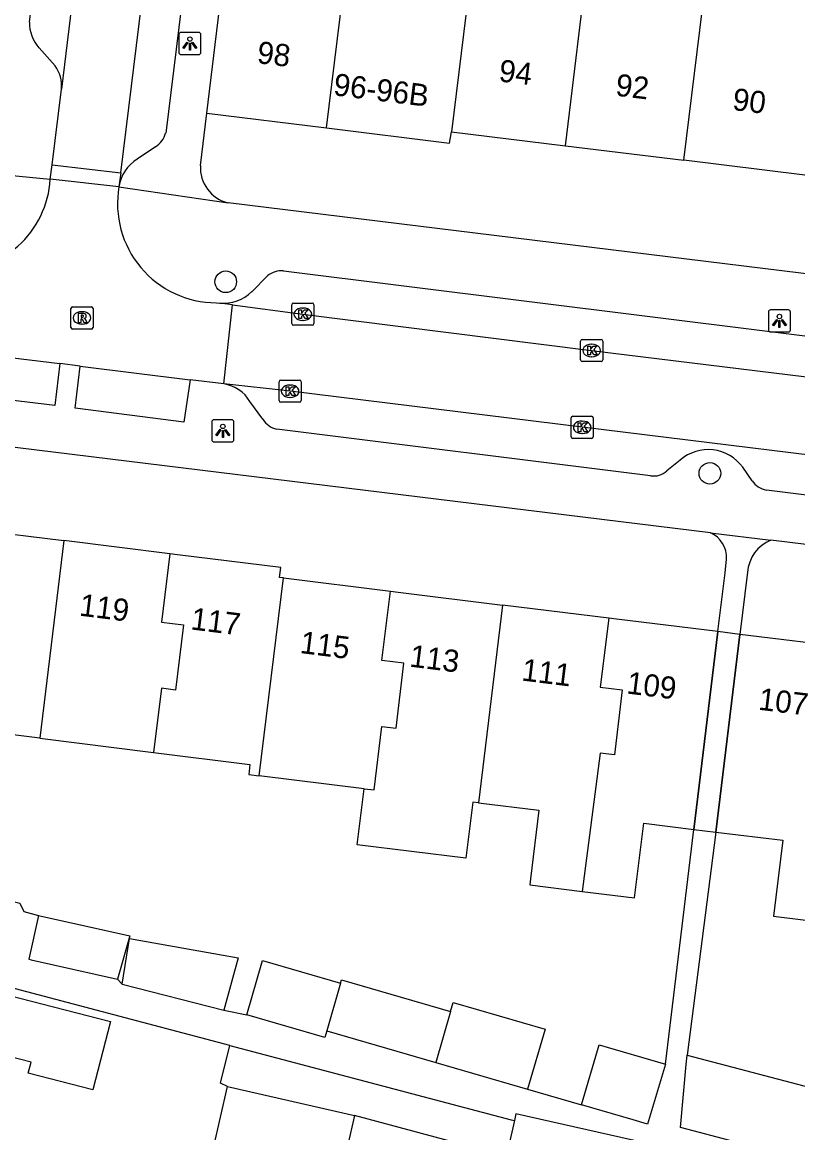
# Model space of a CAD drawing. Extents: x 158087 to 159494, y 382905 to 383981.
# Drawn here: x 158243.9 to 158278.9, y 383245 to 383295.1 of the extents above; entities that cross this region are included whole.
import ezdxf

# ---------------------------------------------------------------- set-up
doc = ezdxf.new("R2010")
doc.units = 0
for name, color, linetype in [('IMGEO_Boom', 7, 'Continuous'), ('IMGEO_Kolk', 7, 'Continuous'), ('IMGEO_Lichtpunt', 7, 'Continuous'), ('IMGEO_Pand', 7, 'Continuous'), ('IMGEO_Pand_nummerreeks', 7, 'Continuous'), ('IMGEO_Pand_overbouw', 7, 'Continuous'), ('IMGEO_Rijbaan_lokaal_open', 7, 'Continuous'), ('IMGEO_Rioolput', 7, 'Continuous'), ('IMGEO_Voetpad_open', 7, 'Continuous')]:
    doc.layers.add(name, color=color, linetype=linetype)

msp = doc.modelspace()

# ---------------------------------------------------------------- linework, layer by layer
at = {"layer": 'IMGEO_Boom'}
for centre in [(158253.078, 383283.407), (158274.958, 383274.752)]:
    msp.add_circle(centre, 0.489, dxfattribs=at)
at = {"layer": 'IMGEO_Kolk'}
for p, q in [((158256.063, 383281.516), (158256.063, 383282.368)), ((158256.138, 383282.442), (158256.99, 383282.442)), ((158257.064, 383282.368), (158257.064, 383281.516)), ((158256.551, 383282.222), (158256.576, 383282.222)), ((158256.99, 383281.442), (158256.138, 383281.442)), ((158256.574, 383281.662), (158256.549, 383281.662)), ((158269.115, 383279.875), (158269.115, 383280.727)), ((158269.19, 383280.801), (158270.042, 383280.801)), ((158269.603, 383280.581), (158269.628, 383280.581)), ((158270.116, 383280.727), (158270.116, 383279.875)), ((158269.626, 383280.021), (158269.601, 383280.021)), ((158270.042, 383279.801), (158269.19, 383279.801)), ((158255.487, 383278.036), (158255.487, 383278.888)), ((158255.562, 383278.962), (158256.414, 383278.962)), ((158256.488, 383278.888), (158256.488, 383278.036)), ((158255.975, 383278.742), (158256, 383278.742)), ((158256.414, 383277.962), (158255.562, 383277.962)), ((158255.998, 383278.182), (158255.973, 383278.182)), ((158268.687, 383276.405), (158268.687, 383277.257)), ((158268.762, 383277.331), (158269.614, 383277.331)), ((158269.175, 383277.111), (158269.2, 383277.111)), ((158269.688, 383277.257), (158269.688, 383276.405)), ((158269.198, 383276.551), (158269.173, 383276.551)), ((158269.614, 383276.331), (158268.762, 383276.331))]:
    msp.add_line(p, q, dxfattribs=at)
for points in [[(158256.063, 383281.516), (158256.063, 383282.368)], [(158256.138, 383282.442), (158256.99, 383282.442)], [(158257.064, 383282.368), (158257.064, 383281.516)], [(158256.384, 383282.142), (158256.507, 383282.142), (158256.507, 383281.991), (158256.637, 383282.142), (158256.801, 383282.142), (158256.655, 383281.991), (158256.808, 383281.742), (158256.656, 383281.742), (158256.571, 383281.906), (158256.507, 383281.839), (158256.507, 383281.742), (158256.384, 383281.742), (158256.384, 383282.142)], [(158256.99, 383281.442), (158256.138, 383281.442)], [(158269.115, 383279.875), (158269.115, 383280.727)], [(158269.19, 383280.801), (158270.042, 383280.801)], [(158269.436, 383280.501), (158269.559, 383280.501), (158269.559, 383280.35), (158269.689, 383280.501), (158269.853, 383280.501), (158269.707, 383280.35), (158269.86, 383280.101), (158269.708, 383280.101), (158269.623, 383280.265), (158269.559, 383280.198), (158269.559, 383280.101), (158269.436, 383280.101), (158269.436, 383280.501)], [(158270.116, 383280.727), (158270.116, 383279.875)], [(158270.042, 383279.801), (158269.19, 383279.801)], [(158255.487, 383278.036), (158255.487, 383278.888)], [(158255.562, 383278.962), (158256.414, 383278.962)], [(158256.488, 383278.888), (158256.488, 383278.036)], [(158255.808, 383278.662), (158255.931, 383278.662), (158255.931, 383278.511), (158256.061, 383278.662), (158256.225, 383278.662), (158256.079, 383278.511), (158256.232, 383278.262), (158256.08, 383278.262), (158255.995, 383278.426), (158255.931, 383278.359), (158255.931, 383278.262), (158255.808, 383278.262), (158255.808, 383278.662)], [(158256.414, 383277.962), (158255.562, 383277.962)], [(158268.687, 383276.405), (158268.687, 383277.257)], [(158268.762, 383277.331), (158269.614, 383277.331)], [(158269.008, 383277.031), (158269.131, 383277.031), (158269.131, 383276.88), (158269.261, 383277.031), (158269.425, 383277.031), (158269.279, 383276.88), (158269.432, 383276.631), (158269.28, 383276.631), (158269.195, 383276.795), (158269.131, 383276.728), (158269.131, 383276.631), (158269.008, 383276.631), (158269.008, 383277.031)], [(158269.688, 383277.257), (158269.688, 383276.405)], [(158269.614, 383276.331), (158268.762, 383276.331)]]:
    msp.add_lwpolyline(points, dxfattribs=at)
for centre, start, end in [((158256.14, 383282.366), 91.552, 178.448), ((158256.14, 383282.366), 91.552, 178.448), ((158256.988, 383282.366), 1.552, 88.448), ((158256.988, 383282.366), 1.552, 88.448), ((158256.14, 383281.518), 181.552, 268.448), ((158256.14, 383281.518), 181.552, 268.448), ((158256.988, 383281.518), 271.552, 358.448), ((158256.988, 383281.518), 271.552, 358.448), ((158269.192, 383280.725), 91.552, 178.448), ((158269.192, 383280.725), 91.552, 178.448), ((158270.04, 383280.725), 1.552, 88.448), ((158270.04, 383280.725), 1.552, 88.448), ((158269.192, 383279.877), 181.552, 268.448), ((158269.192, 383279.877), 181.552, 268.448), ((158270.04, 383279.877), 271.552, 358.448), ((158270.04, 383279.877), 271.552, 358.448), ((158255.564, 383278.886), 91.552, 178.448), ((158255.564, 383278.886), 91.552, 178.448), ((158256.412, 383278.886), 1.552, 88.448), ((158256.412, 383278.886), 1.552, 88.448), ((158255.564, 383278.038), 181.552, 268.448), ((158255.564, 383278.038), 181.552, 268.448), ((158256.412, 383278.038), 271.552, 358.448), ((158256.412, 383278.038), 271.552, 358.448), ((158268.764, 383277.255), 91.552, 178.448), ((158268.764, 383277.255), 91.552, 178.448), ((158269.612, 383277.255), 1.552, 88.448), ((158269.612, 383277.255), 1.552, 88.448), ((158268.764, 383276.407), 181.552, 268.448), ((158268.764, 383276.407), 181.552, 268.448), ((158269.612, 383276.407), 271.552, 358.448), ((158269.612, 383276.407), 271.552, 358.448)]:
    msp.add_arc(centre, 0.0765, start, end, dxfattribs=at)
for centre, major_axis, ratio, start_param, end_param in [((158256.55, 383281.942), (-0.387, 0.002), 0.722429, 4.712389, 7.853982), ((158256.575, 383281.942), (-0.39, 0.002), 0.717154, 1.570796, 4.712389), ((158269.602, 383280.301), (-0.387, 0.002), 0.722429, 4.712389, 7.853982), ((158269.627, 383280.301), (-0.39, 0.002), 0.717154, 1.570796, 4.712389), ((158255.974, 383278.462), (-0.387, 0.002), 0.722429, 4.712389, 7.853982), ((158255.999, 383278.462), (-0.39, 0.002), 0.717154, 1.570796, 4.712389), ((158269.174, 383276.831), (-0.387, 0.002), 0.722429, 4.712389, 7.853982), ((158269.199, 383276.831), (-0.39, 0.002), 0.717154, 1.570796, 4.712389)]:
    msp.add_ellipse(centre, major_axis=major_axis, ratio=ratio, start_param=start_param, end_param=end_param, dxfattribs=at)
at = {"layer": 'IMGEO_Lichtpunt'}
for p, q in [((158250.959, 383294.576), (158250.959, 383293.769)), ((158250.959, 383294.576), (158250.959, 383293.769)), ((158251.861, 383294.671), (158251.053, 383294.671)), ((158251.861, 383294.671), (158251.053, 383294.671)), ((158251.955, 383293.769), (158251.955, 383294.576)), ((158251.955, 383293.769), (158251.955, 383294.576)), ((158251.053, 383293.675), (158251.861, 383293.675)), ((158251.053, 383293.675), (158251.861, 383293.675)), ((158277.602, 383282.04), (158277.602, 383281.233)), ((158277.602, 383282.04), (158277.602, 383281.233)), ((158278.504, 383282.135), (158277.696, 383282.135)), ((158278.504, 383282.135), (158277.696, 383282.135)), ((158278.598, 383281.233), (158278.598, 383282.04)), ((158278.598, 383281.233), (158278.598, 383282.04)), ((158277.696, 383281.139), (158278.504, 383281.139)), ((158277.696, 383281.139), (158278.504, 383281.139)), ((158252.449, 383277.076), (158252.449, 383276.269)), ((158252.449, 383277.076), (158252.449, 383276.269)), ((158253.351, 383277.171), (158252.543, 383277.171)), ((158253.351, 383277.171), (158252.543, 383277.171)), ((158253.445, 383276.269), (158253.445, 383277.076)), ((158253.445, 383276.269), (158253.445, 383277.076)), ((158252.543, 383276.175), (158253.351, 383276.175)), ((158252.543, 383276.175), (158253.351, 383276.175))]:
    msp.add_line(p, q, dxfattribs=at)
for points in [[(158251.333, 383294.24), (158251.372, 383294.212), (158251.184, 383293.95), (158251.146, 383293.977), (158251.333, 383294.24)], [(158251.435, 383294.192), (158251.482, 383294.192), (158251.482, 383293.87), (158251.435, 383293.87), (158251.435, 383294.192)], [(158251.545, 383294.212), (158251.583, 383294.239), (158251.77, 383293.977), (158251.731, 383293.949), (158251.545, 383294.212)], [(158277.976, 383281.704), (158278.015, 383281.676), (158277.827, 383281.414), (158277.789, 383281.441), (158277.976, 383281.704)], [(158278.078, 383281.656), (158278.125, 383281.656), (158278.125, 383281.334), (158278.078, 383281.334), (158278.078, 383281.656)], [(158278.188, 383281.676), (158278.226, 383281.703), (158278.413, 383281.441), (158278.374, 383281.413), (158278.188, 383281.676)], [(158252.823, 383276.74), (158252.862, 383276.712), (158252.674, 383276.45), (158252.636, 383276.477), (158252.823, 383276.74)], [(158252.925, 383276.692), (158252.972, 383276.692), (158252.972, 383276.37), (158252.925, 383276.37), (158252.925, 383276.692)], [(158253.035, 383276.712), (158253.073, 383276.739), (158253.26, 383276.477), (158253.221, 383276.449), (158253.035, 383276.712)]]:
    msp.add_lwpolyline(points, dxfattribs=at)
for centre in [(158251.458, 383294.374), (158278.101, 383281.838), (158252.948, 383276.874)]:
    msp.add_circle(centre, 0.0994, dxfattribs=at)
for centre, start, end in [((158251.053, 383294.576), 90, 180), ((158251.053, 383294.576), 90, 180), ((158251.861, 383294.576), 0, 90), ((158251.861, 383294.576), 0, 90), ((158251.053, 383293.769), 180, 270), ((158251.053, 383293.769), 180, 270), ((158251.861, 383293.769), 270, 0), ((158251.861, 383293.769), 270, 360), ((158277.696, 383282.04), 90, 180), ((158277.696, 383282.04), 90, 180), ((158278.504, 383282.04), 0, 90), ((158278.504, 383282.04), 0, 90), ((158277.696, 383281.233), 180, 270), ((158277.696, 383281.233), 180, 270), ((158278.504, 383281.233), 270, 0), ((158278.504, 383281.233), 270, 360), ((158252.543, 383277.076), 90, 180), ((158252.543, 383277.076), 90, 180), ((158253.351, 383277.076), 0, 90), ((158253.351, 383277.076), 0, 90), ((158252.543, 383276.269), 180, 270), ((158252.543, 383276.269), 180, 270), ((158253.351, 383276.269), 270, 0), ((158253.351, 383276.269), 270, 360)]:
    msp.add_arc(centre, 0.0946, start, end, dxfattribs=at)
at = {"layer": 'IMGEO_Pand'}
for points in [[(158252.225, 383291.029), (158253.313, 383299.979)], [(158257.638, 383290.362), (158258.733, 383299.313)], [(158264.368, 383299.026), (158263.287, 383290.185)], [(158268.425, 383289.556), (158269.506, 383298.394)], [(158273.778, 383288.9), (158274.859, 383297.735)], [(158252.225, 383291.029), (158257.638, 383290.362)], [(158257.638, 383290.362), (158263.197, 383289.677), (158263.287, 383290.185)], [(158263.287, 383290.185), (158268.425, 383289.556)], [(158268.425, 383289.556), (158273.778, 383288.9)], [(158279.254, 383288.23), (158273.778, 383288.9)], [(158241.821, 383272.201), (158245.755, 383271.713)], [(158245.755, 383271.713), (158244.673, 383262.784)], [(158250.55, 383271.12), (158245.755, 383271.713)], [(158250.55, 383271.12), (158250.175, 383268.025), (158251.167, 383267.904), (158250.811, 383264.96), (158250.171, 383265.038), (158249.82, 383262.139)], [(158255.685, 383270.028), (158255.515, 383270.049), (158255.57, 383270.498), (158250.902, 383271.076), (158250.55, 383271.12)], [(158254.595, 383261.088), (158255.685, 383270.028)], [(158255.685, 383270.028), (158260.517, 383269.43)], [(158259.33, 383260.503), (158259.785, 383260.447), (158260.134, 383263.309), (158260.774, 383263.231), (158261.13, 383266.175), (158260.138, 383266.296), (158260.517, 383269.43)], [(158260.517, 383269.43), (158260.869, 383269.386), (158265.591, 383268.802)], [(158265.591, 383268.802), (158264.502, 383259.865)], [(158270.383, 383268.209), (158265.591, 383268.802)], [(158270.383, 383268.209), (158270.006, 383265.093), (158270.998, 383264.972), (158270.642, 383262.028), (158270.002, 383262.106), (158269.185, 383255.861)], [(158275.318, 383267.598), (158270.735, 383268.165), (158270.383, 383268.209)], [(158274.232, 383258.664), (158275.318, 383267.598)], [(158276.311, 383267.477), (158275.225, 383258.544)], [(158281.535, 383266.842), (158276.311, 383267.477)], [(158244.673, 383262.784), (158239.972, 383263.373)], [(158244.673, 383262.784), (158249.82, 383262.139)], [(158249.82, 383262.139), (158254.171, 383261.594), (158254.115, 383261.147), (158254.595, 383261.088)], [(158259.33, 383260.503), (158254.595, 383261.088)], [(158264.502, 383259.865), (158264.246, 383259.897), (158263.933, 383257.362), (158259.017, 383257.97), (158259.33, 383260.503)], [(158264.502, 383259.865), (158267.231, 383259.528), (158266.848, 383256.425), (158266.814, 383256.154), (158269.185, 383255.861)], [(158269.185, 383255.861), (158271.555, 383255.569), (158271.971, 383258.943), (158274.232, 383258.664)], [(158275.225, 383258.544), (158278.252, 383258.17), (158277.829, 383254.739), (158280.39, 383254.427)], [(158244.62, 383254.769), (158244.179, 383252.794), (158244.288, 383252.77), (158248.181, 383251.9)], [(158244.62, 383254.769), (158248.748, 383253.847), (158248.181, 383251.9)], [(158248.393, 383251.667), (158248.729, 383253.728), (158253.646, 383252.855), (158252.992, 383250.5)], [(158254.029, 383250.287), (158254.744, 383252.745), (158258.268, 383251.719)], [(158258.268, 383251.719), (158258.311, 383251.865), (158263.242, 383250.43)], [(158241.707, 383251.568), (158247.867, 383249.988), (158247.073, 383246.894), (158244.157, 383247.642), (158244.284, 383248.14), (158241.041, 383248.971)], [(158248.393, 383251.667), (158252.992, 383250.5)], [(158258.268, 383251.719), (158257.642, 383249.568)], [(158263.242, 383250.43), (158263.363, 383250.843), (158267.506, 383249.638), (158266.717, 383246.927)], [(158257.642, 383249.568), (158257.553, 383249.261), (158254.029, 383250.287)], [(158263.242, 383250.43), (158262.574, 383248.133)], [(158257.642, 383249.568), (158262.574, 383248.133)], [(158269.158, 383246.216), (158269.947, 383248.927), (158272.95, 383248.053)], [(158278.661, 383243.862), (158273.633, 383245.192), (158273.888, 383248.033), (158273.927, 383248.468)], [(158273.927, 383248.468), (158279.491, 383246.996)], [(158262.574, 383248.133), (158266.717, 383246.927)], [(158272.95, 383248.053), (158272.141, 383245.348), (158271.495, 383245.536), (158269.158, 383246.216)], [(158258.896, 383245.738), (158258.267, 383242.97), (158252.526, 383244.275), (158253.155, 383247.044)], [(158253.155, 383247.044), (158258.896, 383245.738)], [(158272.004, 383244.494), (158266.192, 383245.815), (158266.121, 383245.505)], [(158266.121, 383245.505), (158264.911, 383240.184)]]:
    msp.add_lwpolyline(points, dxfattribs=at)
at = {"layer": 'IMGEO_Pand_overbouw'}
msp.add_lwpolyline([(158274.232, 383258.664), (158275.225, 383258.544), (158276.311, 383267.477), (158275.318, 383267.598)], close=True, dxfattribs=at)
at = {"layer": 'IMGEO_Rijbaan_lokaal_open'}
for points in [[(158248.331, 383288.334), (158249.411, 383297.038), (158251.304, 383312.596), (158252.719, 383324.263), (158253.526, 383330.865)], [(158250.288, 383329.438), (158249.628, 383324.862), (158248.198, 383313.075), (158245.651, 383292.117)], [(158245.229, 383288.69), (158245.651, 383292.117)], [(158245.147, 383288.036), (158245.229, 383288.69)], [(158245.229, 383288.69), (158248.331, 383288.334)], [(158248.252, 383287.697), (158245.147, 383288.036)], [(158248.331, 383288.334), (158248.252, 383287.697)], [(158252.657, 383282.458), (158252.809, 383282.444)], [(158253.387, 383282.366), (158252.809, 383282.444)], [(158252.995, 383278.791), (158253.387, 383282.366)], [(158253.387, 383282.366), (158256.56, 383281.941), (158269.611, 383280.3), (158285.969, 383278.297), (158299.323, 383276.679), (158301.904, 383276.354)], [(158240.953, 383280.275), (158245.588, 383279.709)], [(158246.5, 383279.592), (158245.588, 383279.709)], [(158246.5, 383279.592), (158251.466, 383278.973)], [(158252.995, 383278.791), (158251.466, 383278.973)], [(158301.709, 383272.762), (158298.992, 383273.097), (158285.345, 383274.845), (158269.184, 383276.832), (158255.984, 383278.463), (158252.995, 383278.791)]]:
    msp.add_lwpolyline(points, dxfattribs=at)
for centre, radius, start, end in [((158240.777, 383288.291), 4.378, 266.5359, 356.6621), ((158252.664, 383286.935), 4.477, 170.2043, 269.9106)]:
    msp.add_arc(centre, radius, start, end, dxfattribs=at)
at = {"layer": 'IMGEO_Rioolput'}
for p, q in [((158246.08, 383281.346), (158246.08, 383282.198)), ((158246.155, 383282.272), (158247.007, 383282.272)), ((158246.568, 383282.052), (158246.593, 383282.052)), ((158247.081, 383282.198), (158247.081, 383281.346)), ((158246.591, 383281.492), (158246.566, 383281.492)), ((158247.007, 383281.272), (158246.155, 383281.272))]:
    msp.add_line(p, q, dxfattribs=at)
for points in [[(158246.08, 383281.346), (158246.08, 383282.198)], [(158246.155, 383282.272), (158247.007, 383282.272)], [(158246.669, 383281.97), (158246.417, 383281.972), (158246.417, 383281.572)], [(158246.595, 383281.891), (158246.541, 383281.891), (158246.541, 383281.81)], [(158247.081, 383282.198), (158247.081, 383281.346)], [(158246.417, 383281.572), (158246.541, 383281.572), (158246.541, 383281.734), (158246.552, 383281.734)], [(158246.541, 383281.81), (158246.593, 383281.81)], [(158246.599, 383281.705), (158246.67, 383281.572), (158246.81, 383281.572), (158246.745, 383281.698)], [(158247.007, 383281.272), (158246.155, 383281.272)]]:
    msp.add_lwpolyline(points, dxfattribs=at)
for centre, radius, start, end in [((158246.157, 383282.196), 0.0765, 91.552, 178.448), ((158246.157, 383282.196), 0.0765, 91.552, 178.448), ((158246.601, 383281.795), 0.0964, 77.0061, 93.1865), ((158246.615, 383281.852), 0.0378, 276.6634, 79.6772), ((158246.668, 383281.86), 0.109, 350.3612, 89.416), ((158247.005, 383282.196), 0.0765, 1.552, 88.448), ((158247.005, 383282.196), 0.0765, 1.552, 88.448), ((158246.551, 383281.681), 0.0533, 26.0293, 88.6989), ((158246.577, 383281.999), 0.19, 274.7715, 282.9687), ((158246.666, 383281.86), 0.112, 277.5842, 350.9817), ((158246.65, 383281.645), 0.108, 29.5134, 73.7905), ((158246.157, 383281.348), 0.0765, 181.552, 268.448), ((158246.157, 383281.348), 0.0765, 181.552, 268.448), ((158247.005, 383281.348), 0.0765, 271.552, 358.448), ((158247.005, 383281.348), 0.0765, 271.552, 358.448)]:
    msp.add_arc(centre, radius, start, end, dxfattribs=at)
for centre, major_axis, ratio, start_param, end_param in [((158246.567, 383281.772), (-0.387, 0.002), 0.722429, 4.712389, 7.853982), ((158246.592, 383281.772), (-0.39, 0.002), 0.717154, 1.570796, 4.712389)]:
    msp.add_ellipse(centre, major_axis=major_axis, ratio=ratio, start_param=start_param, end_param=end_param, dxfattribs=at)
at = {"layer": 'IMGEO_Voetpad_open'}
for points in [[(158255.025, 383327.973), (158250.364, 383290.124)], [(158244.209, 383295.135), (158245.449, 383305.274), (158246.443, 383305.195)], [(158245.367, 383293.16), (158244.64, 383293.977)], [(158251.933, 383288.667), (158252.225, 383291.029)], [(158249.902, 383289.505), (158249.081, 383288.947)], [(158240.182, 383288.537), (158240.303, 383288.508), (158245.147, 383288.036)], [(158248.252, 383287.697), (158253.183, 383286.973)], [(158304.082, 383280.726), (158253.183, 383286.973)], [(158255.693, 383283.899), (158299.438, 383278.454)], [(158254.254, 383282.96), (158254.961, 383283.676)], [(158274.982, 383272.062), (158207.45, 383280.342)], [(158245.588, 383279.709), (158245.349, 383277.81), (158240.714, 383278.375), (158240.953, 383280.275)], [(158251.466, 383278.973), (158251.19, 383277.071), (158246.276, 383277.693), (158246.5, 383279.592)], [(158254.758, 383277.192), (158254.174, 383278.003)], [(158272.27, 383274.642), (158255.384, 383276.747)], [(158273.621, 383275.351), (158273.01, 383274.866)], [(158276.866, 383274.416), (158276.444, 383275.023)], [(158299.364, 383271.27), (158277.511, 383273.993)], [(158274.982, 383272.062), (158277.718, 383271.726)], [(158339.394, 383264.164), (158277.718, 383271.726)], [(158275.318, 383267.598), (158275.645, 383270.262), (158275.71, 383270.875)], [(158276.655, 383270.279), (158276.311, 383267.477)], [(158272.95, 383248.053), (158274.232, 383258.664)], [(158275.225, 383258.544), (158273.927, 383248.468)], [(158253.27, 383248.896), (158228.356, 383255.479), (158228.64, 383256.584)], [(158242.808, 383255.576), (158243.346, 383255.44), (158243.78, 383255.331), (158243.947, 383254.953), (158244.62, 383254.769)], [(158248.181, 383251.9), (158248.393, 383251.667)], [(158252.992, 383250.5), (158254.029, 383250.287)], [(158253.155, 383247.044), (158252.848, 383247.2), (158253.27, 383248.896)], [(158253.27, 383248.896), (158265.983, 383245.537), (158266.121, 383245.505)], [(158266.717, 383246.927), (158269.158, 383246.216)], [(158258.79, 383218.705), (158264.566, 383244.222), (158258.896, 383245.738)]]:
    msp.add_lwpolyline(points, dxfattribs=at)
for centre, radius, start, end in [((158245.875, 383295.096), 1.667, 178.6603, 222.1696), ((158244.141, 383292.266), 1.517, 354.3606, 36.1031), ((158249.321, 383290.421), 1.084, 302.4007, 344.1265), ((158250.007, 383287.433), 1.774, 121.4462, 171.4491), ((158253.572, 383288.568), 1.642, 176.5503, 256.2968), ((158255.614, 383282.845), 1.057, 85.7305, 128.1557), ((158252.992, 383284.212), 1.777, 264.0767, 315.226), ((158252.725, 383277.111), 1.702, 31.6174, 80.868), ((158255.597, 383277.71), 0.986, 211.6791, 257.5057), ((158274.883, 383273.9), 1.923, 35.7408, 131.0044), ((158272.409, 383275.516), 0.885, 260.943, 312.7394), ((158277.686, 383274.963), 0.985, 213.6961, 259.7891), ((158274.472, 383270.933), 1.239, 357.3287, 65.7138), ((158278.335, 383270.159), 1.685, 111.4966, 175.8996)]:
    msp.add_arc(centre, radius, start, end, dxfattribs=at)

# ---------------------------------------------------------------- texts
at = {"layer": 'IMGEO_Pand_nummerreeks'}
for s, rotation, p in [('98', 352.9753, (158254.459, 383293.292)), ('94', 353.0195, (158265.385, 383292.466)), ('96-96B', 352.9755, (158257.912, 383291.839)), ('92', 353.0195, (158270.661, 383291.821)), ('90', 353.0195, (158275.946, 383291.174)), ('119', 352.9412, (158246.431, 383268.325)), ('117', 352.9412, (158251.464, 383267.702)), ('115', 352.9469, (158256.401, 383266.635)), ('113', 352.9469, (158261.352, 383266.022)), ('111', 352.9469, (158266.415, 383265.395)), ('109', 352.9469, (158271.161, 383264.807)), ('107', 353.0672, (158277.119, 383264.075))]:
    msp.add_text(s, height=1, rotation=rotation, dxfattribs=at).set_placement(p)

doc.saveas('drawing.dxf')
